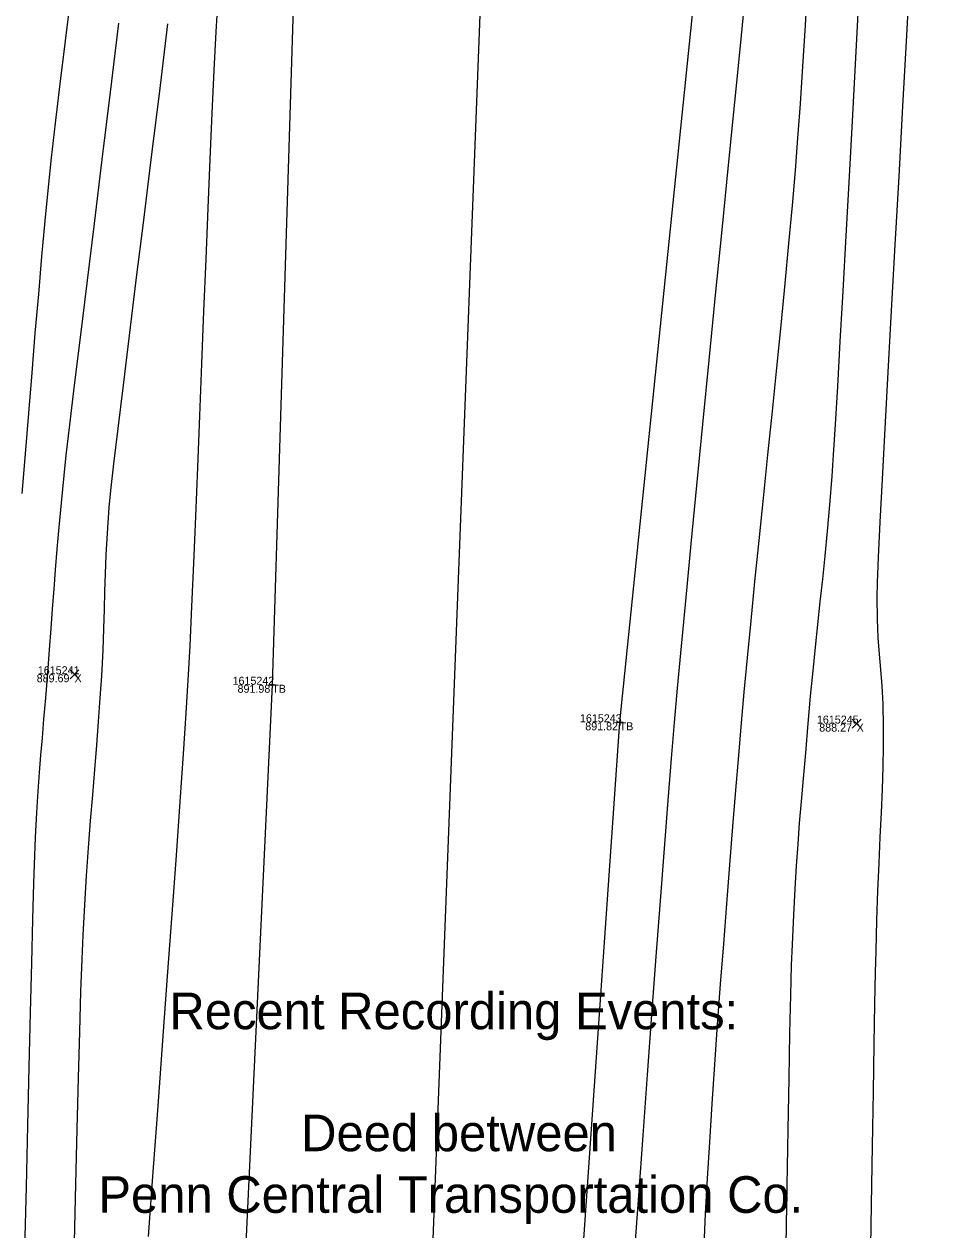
# Model space of a CAD drawing. Extents: x 1957117 to 1971063, y 701601 to 715861.
# Drawn here: x 1962696.4 to 1962736.1, y 702431.6 to 702484.4 of the extents above; entities that cross this region are included whole.
import ezdxf

# ---------------------------------------------------------------- set-up
doc = ezdxf.new("R2010")
doc.units = 0
for name, color, linetype in [('AP_X_Lights', 7, 'Continuous'), ('DT_X_Break_Line', 7, 'Continuous'), ('DT_X_Contour_Major', 7, 'Continuous'), ('DT_X_Contour_Minor', 7, 'Continuous'), ('GE_X_CL_20', 7, 'Continuous'), ('PV_P_Drive', 7, 'Continuous'), ('PV_P_Shoulder', 7, 'Continuous'), ('RS_Raster1', 7, 'Continuous'), ('RW_X_Text', 7, 'Continuous'), ('SC_Scratch1', 7, 'Continuous')]:
    doc.layers.add(name, color=color, linetype=linetype)

msp = doc.modelspace()

# ---------------------------------------------------------------- linework, layer by layer
at = {"layer": 'AP_X_Lights'}
for p, q in [((1962698.401, 702455.733), (1962698.789, 702456.123)), ((1962698.401, 702456.123), (1962698.789, 702455.733)), ((1962732.574, 702453.575), (1962732.962, 702453.965)), ((1962732.574, 702453.965), (1962732.962, 702453.575))]:
    msp.add_line(p, q, dxfattribs=at)
at = {"layer": 'DT_X_Break_Line'}
for points in [[(1962712.212, 702702.955), (1962716.271, 702654.75), (1962711.053, 702609.737), (1962713.646, 702554.428), (1962708.781, 702505.283), (1962707.233, 702455.469), (1962704.944, 702406.927), (1962695.192, 702355.079), (1962699.519, 702306.049), (1962692.358, 702256.103), (1962693.103, 702205.318), (1962697.09, 702154.707), (1962695.369, 702143.214), (1962687.557, 702105.709), (1962680.996, 702055.861)], [(1962713.582, 702053.996), (1962711.466, 702104.13), (1962714.937, 702203.608), (1962720.713, 702253.951), (1962719.889, 702303.145), (1962721.566, 702358.521), (1962719.193, 702407.367), (1962722.415, 702453.828), (1962727.642, 702504.653), (1962726.923, 702553.596), (1962728.43, 702603.611), (1962735.623, 702653.941), (1962730.179, 702698.673)]]:
    msp.add_lwpolyline(points, dxfattribs=at)
at = {"layer": 'DT_X_Contour_Major'}
for points in [[(1962730.628, 702486.163), (1962730.517, 702484.293), (1962730.406, 702482.518), (1962730.296, 702480.864), (1962730.19, 702479.359), (1962730.081, 702477.956), (1962729.949, 702476.417), (1962729.798, 702474.763), (1962729.632, 702473.015), (1962729.453, 702471.196), (1962729.266, 702469.326), (1962729.073, 702467.428), (1962728.878, 702465.523), (1962728.684, 702463.632), (1962728.494, 702461.777), (1962728.311, 702459.98), (1962728.14, 702458.262), (1962727.983, 702456.644), (1962727.844, 702455.149), (1962727.725, 702453.798), (1962727.607, 702452.38), (1962727.481, 702450.864), (1962727.35, 702449.265), (1962727.215, 702447.6), (1962727.079, 702445.885), (1962726.944, 702444.138), (1962726.81, 702442.373), (1962726.68, 702440.609), (1962726.556, 702438.861), (1962726.44, 702437.145), (1962726.333, 702435.478), (1962726.238, 702433.877), (1962726.156, 702432.358), (1962726.088, 702430.938)], [(1962730.628, 702486.163), (1962730.517, 702484.293), (1962730.406, 702482.518), (1962730.296, 702480.864), (1962730.19, 702479.359), (1962730.081, 702477.956), (1962729.949, 702476.417), (1962729.798, 702474.763), (1962729.632, 702473.015), (1962729.453, 702471.196), (1962729.266, 702469.326), (1962729.073, 702467.428), (1962728.878, 702465.523), (1962728.684, 702463.632), (1962728.494, 702461.777), (1962728.311, 702459.98), (1962728.14, 702458.262), (1962727.983, 702456.644), (1962727.844, 702455.149), (1962727.725, 702453.798), (1962727.607, 702452.38), (1962727.481, 702450.864), (1962727.35, 702449.265), (1962727.215, 702447.6), (1962727.079, 702445.885), (1962726.944, 702444.138), (1962726.81, 702442.373), (1962726.68, 702440.609), (1962726.556, 702438.861), (1962726.44, 702437.145), (1962726.333, 702435.478), (1962726.238, 702433.877), (1962726.156, 702432.358), (1962726.088, 702430.938)], [(1962702.661, 702484.368), (1962702.301, 702481.427), (1962701.946, 702478.548), (1962701.604, 702475.777), (1962701.28, 702473.158), (1962700.981, 702470.738), (1962700.714, 702468.562), (1962700.486, 702466.676), (1962700.303, 702465.125), (1962700.171, 702463.956), (1962700.099, 702463.214), (1962700.017, 702462.098), (1962699.963, 702461.152), (1962699.929, 702460.319), (1962699.906, 702459.542), (1962699.887, 702458.765), (1962699.862, 702457.932), (1962699.825, 702456.984), (1962699.767, 702455.866), (1962699.704, 702454.877), (1962699.631, 702453.865), (1962699.55, 702452.827), (1962699.464, 702451.759), (1962699.374, 702450.657), (1962699.283, 702449.518), (1962699.194, 702448.339), (1962699.108, 702447.116), (1962699.028, 702445.846), (1962698.956, 702444.526), (1962698.912, 702443.478), (1962698.863, 702442.052), (1962698.81, 702440.302), (1962698.754, 702438.281), (1962698.696, 702436.042), (1962698.635, 702433.637), (1962698.573, 702431.12)], [(1962702.661, 702484.368), (1962702.301, 702481.427), (1962701.946, 702478.548), (1962701.604, 702475.777), (1962701.28, 702473.158), (1962700.981, 702470.738), (1962700.714, 702468.562), (1962700.486, 702466.676), (1962700.303, 702465.125), (1962700.171, 702463.956), (1962700.099, 702463.214), (1962700.017, 702462.098), (1962699.963, 702461.152), (1962699.929, 702460.319), (1962699.906, 702459.542), (1962699.887, 702458.765), (1962699.862, 702457.932), (1962699.825, 702456.984), (1962699.767, 702455.866), (1962699.704, 702454.877), (1962699.631, 702453.865), (1962699.55, 702452.827), (1962699.464, 702451.759), (1962699.374, 702450.657), (1962699.283, 702449.518), (1962699.194, 702448.339), (1962699.108, 702447.116), (1962699.028, 702445.846), (1962698.956, 702444.526), (1962698.912, 702443.478), (1962698.863, 702442.052), (1962698.81, 702440.302), (1962698.754, 702438.281), (1962698.696, 702436.042), (1962698.635, 702433.637), (1962698.573, 702431.12)]]:
    msp.add_lwpolyline(points, dxfattribs=at)
at = {"layer": 'DT_X_Contour_Minor'}
for points in [[(1962735.112, 702486.931), (1962734.946, 702483.857), (1962734.777, 702480.763), (1962734.608, 702477.696), (1962734.442, 702474.704), (1962734.283, 702471.837), (1962734.134, 702469.142), (1962733.999, 702466.668), (1962733.881, 702464.463), (1962733.783, 702462.576), (1962733.709, 702461.054), (1962733.662, 702459.947), (1962733.646, 702459.303), (1962733.661, 702458.331), (1962733.699, 702457.523), (1962733.753, 702456.813), (1962733.812, 702456.137), (1962733.867, 702455.427), (1962733.911, 702454.619), (1962733.934, 702453.646), (1962733.931, 702452.785), (1962733.912, 702451.874), (1962733.879, 702450.91), (1962733.837, 702449.89), (1962733.788, 702448.81), (1962733.737, 702447.666), (1962733.686, 702446.456), (1962733.639, 702445.175), (1962733.6, 702443.82), (1962733.58, 702442.886), (1962733.553, 702441.514), (1962733.521, 702439.759), (1962733.484, 702437.674), (1962733.444, 702435.314), (1962733.401, 702432.733), (1962733.357, 702429.985)], [(1962735.112, 702486.931), (1962734.946, 702483.857), (1962734.777, 702480.763), (1962734.608, 702477.696), (1962734.442, 702474.704), (1962734.283, 702471.837), (1962734.134, 702469.142), (1962733.999, 702466.668), (1962733.881, 702464.463), (1962733.783, 702462.576), (1962733.709, 702461.054), (1962733.662, 702459.947), (1962733.646, 702459.303), (1962733.661, 702458.331), (1962733.699, 702457.523), (1962733.753, 702456.813), (1962733.812, 702456.137), (1962733.867, 702455.427), (1962733.911, 702454.619), (1962733.934, 702453.646), (1962733.931, 702452.785), (1962733.912, 702451.874), (1962733.879, 702450.91), (1962733.837, 702449.89), (1962733.788, 702448.81), (1962733.737, 702447.666), (1962733.686, 702446.456), (1962733.639, 702445.175), (1962733.6, 702443.82), (1962733.58, 702442.886), (1962733.553, 702441.514), (1962733.521, 702439.759), (1962733.484, 702437.674), (1962733.444, 702435.314), (1962733.401, 702432.733), (1962733.357, 702429.985)], [(1962723.066, 702430.562), (1962723.249, 702433.136), (1962723.439, 702435.769), (1962723.632, 702438.417), (1962723.825, 702441.038), (1962724.015, 702443.59), (1962724.2, 702446.029), (1962724.375, 702448.314), (1962724.538, 702450.402), (1962724.685, 702452.249), (1962724.814, 702453.815), (1962724.946, 702455.324), (1962725.114, 702457.16), (1962725.313, 702459.278), (1962725.539, 702461.631), (1962725.786, 702464.176), (1962726.05, 702466.867), (1962726.326, 702469.658), (1962726.608, 702472.506), (1962726.892, 702475.364), (1962727.172, 702478.188), (1962727.444, 702480.933), (1962727.703, 702483.553), (1962727.944, 702486.004)], [(1962723.066, 702430.562), (1962723.249, 702433.136), (1962723.439, 702435.769), (1962723.632, 702438.417), (1962723.825, 702441.038), (1962724.015, 702443.59), (1962724.2, 702446.029), (1962724.375, 702448.314), (1962724.538, 702450.402), (1962724.685, 702452.249), (1962724.814, 702453.815), (1962724.946, 702455.324), (1962725.114, 702457.16), (1962725.313, 702459.278), (1962725.539, 702461.631), (1962725.786, 702464.176), (1962726.05, 702466.867), (1962726.326, 702469.658), (1962726.608, 702472.506), (1962726.892, 702475.364), (1962727.172, 702478.188), (1962727.444, 702480.933), (1962727.703, 702483.553), (1962727.944, 702486.004)], [(1962732.874, 702485.955), (1962732.729, 702483.154), (1962732.584, 702480.382), (1962732.44, 702477.683), (1962732.299, 702475.101), (1962732.165, 702472.682), (1962732.039, 702470.47), (1962731.926, 702468.51), (1962731.826, 702466.846), (1962731.743, 702465.522), (1962731.679, 702464.585), (1962731.581, 702463.33), (1962731.48, 702462.177), (1962731.377, 702461.102), (1962731.273, 702460.081), (1962731.167, 702459.092), (1962731.061, 702458.109), (1962730.954, 702457.111), (1962730.848, 702456.073), (1962730.742, 702454.971), (1962730.637, 702453.782), (1962730.528, 702452.498), (1962730.43, 702451.373), (1962730.343, 702450.36), (1962730.264, 702449.416), (1962730.193, 702448.493), (1962730.127, 702447.548), (1962730.065, 702446.534), (1962730.004, 702445.407), (1962729.945, 702444.12), (1962729.913, 702443.212), (1962729.878, 702441.9), (1962729.839, 702440.233), (1962729.799, 702438.258), (1962729.757, 702436.023), (1962729.714, 702433.576), (1962729.67, 702430.965)], [(1962732.874, 702485.955), (1962732.729, 702483.154), (1962732.584, 702480.382), (1962732.44, 702477.683), (1962732.299, 702475.101), (1962732.165, 702472.682), (1962732.039, 702470.47), (1962731.926, 702468.51), (1962731.826, 702466.846), (1962731.743, 702465.522), (1962731.679, 702464.585), (1962731.581, 702463.33), (1962731.48, 702462.177), (1962731.377, 702461.102), (1962731.273, 702460.081), (1962731.167, 702459.092), (1962731.061, 702458.109), (1962730.954, 702457.111), (1962730.848, 702456.073), (1962730.742, 702454.971), (1962730.637, 702453.782), (1962730.528, 702452.498), (1962730.43, 702451.373), (1962730.343, 702450.36), (1962730.264, 702449.416), (1962730.193, 702448.493), (1962730.127, 702447.548), (1962730.065, 702446.534), (1962730.004, 702445.407), (1962729.945, 702444.12), (1962729.913, 702443.212), (1962729.878, 702441.9), (1962729.839, 702440.233), (1962729.799, 702438.258), (1962729.757, 702436.023), (1962729.714, 702433.576), (1962729.67, 702430.965)], [(1962698.433, 702485.646), (1962698.183, 702483.623), (1962697.954, 702481.735), (1962697.75, 702480.017), (1962697.579, 702478.502), (1962697.444, 702477.225), (1962697.303, 702475.759), (1962697.159, 702474.193), (1962697.014, 702472.549), (1962696.868, 702470.844), (1962696.723, 702469.1), (1962696.579, 702467.336), (1962696.438, 702465.571), (1962696.3, 702463.825)], [(1962698.433, 702485.646), (1962698.183, 702483.623), (1962697.954, 702481.735), (1962697.75, 702480.017), (1962697.579, 702478.502), (1962697.444, 702477.225), (1962697.303, 702475.759), (1962697.159, 702474.193), (1962697.014, 702472.549), (1962696.868, 702470.844), (1962696.723, 702469.1), (1962696.579, 702467.336), (1962696.438, 702465.571), (1962696.3, 702463.825)], [(1962704.862, 702485.494), (1962704.773, 702484.022), (1962704.684, 702482.334), (1962704.595, 702480.463), (1962704.505, 702478.441), (1962704.415, 702476.301), (1962704.326, 702474.076), (1962704.236, 702471.8), (1962704.147, 702469.504), (1962704.058, 702467.222), (1962703.97, 702464.987), (1962703.883, 702462.832), (1962703.797, 702460.789), (1962703.713, 702458.892), (1962703.629, 702457.173), (1962703.547, 702455.665), (1962703.459, 702454.233), (1962703.34, 702452.445), (1962703.196, 702450.35), (1962703.03, 702447.999), (1962702.846, 702445.444), (1962702.649, 702442.733), (1962702.442, 702439.918), (1962702.231, 702437.049), (1962702.018, 702434.177), (1962701.809, 702431.352)], [(1962704.862, 702485.494), (1962704.773, 702484.022), (1962704.684, 702482.334), (1962704.595, 702480.463), (1962704.505, 702478.441), (1962704.415, 702476.301), (1962704.326, 702474.076), (1962704.236, 702471.8), (1962704.147, 702469.504), (1962704.058, 702467.222), (1962703.97, 702464.987), (1962703.883, 702462.832), (1962703.797, 702460.789), (1962703.713, 702458.892), (1962703.629, 702457.173), (1962703.547, 702455.665), (1962703.459, 702454.233), (1962703.34, 702452.445), (1962703.196, 702450.35), (1962703.03, 702447.999), (1962702.846, 702445.444), (1962702.649, 702442.733), (1962702.442, 702439.918), (1962702.231, 702437.049), (1962702.018, 702434.177), (1962701.809, 702431.352)], [(1962700.519, 702484.389), (1962700.152, 702481.372), (1962699.792, 702478.436), (1962699.449, 702475.636), (1962699.128, 702473.023), (1962698.837, 702470.65), (1962698.584, 702468.571), (1962698.376, 702466.839), (1962698.221, 702465.505), (1962698.125, 702464.623), (1962698.009, 702463.424), (1962697.911, 702462.357), (1962697.827, 702461.392), (1962697.754, 702460.497), (1962697.687, 702459.642), (1962697.624, 702458.794), (1962697.559, 702457.923), (1962697.49, 702456.998), (1962697.412, 702455.987), (1962697.324, 702454.893), (1962697.246, 702453.966), (1962697.177, 702453.151), (1962697.113, 702452.393), (1962697.054, 702451.634), (1962696.997, 702450.818), (1962696.939, 702449.891), (1962696.88, 702448.795), (1962696.848, 702448.004), (1962696.809, 702446.792), (1962696.764, 702445.211), (1962696.715, 702443.31), (1962696.66, 702441.14), (1962696.602, 702438.751), (1962696.54, 702436.193), (1962696.475, 702433.517), (1962696.408, 702430.772)], [(1962700.519, 702484.389), (1962700.152, 702481.372), (1962699.792, 702478.436), (1962699.449, 702475.636), (1962699.128, 702473.023), (1962698.837, 702470.65), (1962698.584, 702468.571), (1962698.376, 702466.839), (1962698.221, 702465.505), (1962698.125, 702464.623), (1962698.009, 702463.424), (1962697.911, 702462.357), (1962697.827, 702461.392), (1962697.754, 702460.497), (1962697.687, 702459.642), (1962697.624, 702458.794), (1962697.559, 702457.923), (1962697.49, 702456.998), (1962697.412, 702455.987), (1962697.324, 702454.893), (1962697.246, 702453.966), (1962697.177, 702453.151), (1962697.113, 702452.393), (1962697.054, 702451.634), (1962696.997, 702450.818), (1962696.939, 702449.891), (1962696.88, 702448.795), (1962696.848, 702448.004), (1962696.809, 702446.792), (1962696.764, 702445.211), (1962696.715, 702443.31), (1962696.66, 702441.14), (1962696.602, 702438.751), (1962696.54, 702436.193), (1962696.475, 702433.517), (1962696.408, 702430.772)]]:
    msp.add_lwpolyline(points, dxfattribs=at)
at = {"layer": 'GE_X_CL_20'}
msp.add_lwpolyline([(1962741.373, 703141.619), (1962697.729, 701998.272)], dxfattribs=at)
at = {"layer": 'PV_P_Drive'}
for p, q in [((1962707.087, 702455.469), (1962707.379, 702455.469)), ((1962707.233, 702455.615), (1962707.233, 702455.323)), ((1962707.233, 702455.469), (1962707.233, 702455.469)), ((1962722.269, 702453.828), (1962722.561, 702453.828)), ((1962722.415, 702453.974), (1962722.415, 702453.682)), ((1962722.415, 702453.828), (1962722.415, 702453.828))]:
    msp.add_line(p, q, dxfattribs=at)

# ---------------------------------------------------------------- texts
at = {"layer": 'PV_P_Shoulder'}
for s, p in [('889.69', (1962696.942, 702455.578)), ('891.98', (1962705.718, 702455.119)), ('891.82', (1962720.911, 702453.478)), ('888.27', (1962731.134, 702453.42))]:
    msp.add_text(s, height=0.35, dxfattribs=at).set_placement(p)
at = {"layer": 'RS_Raster1'}
for s, p in [('1615241', (1962696.991, 702455.928)), ('1615242', (1962705.5, 702455.469)), ('1615243', (1962720.679, 702453.828)), ('1615245', (1962731.032, 702453.77))]:
    msp.add_text(s, height=0.35, dxfattribs=at).set_placement(p)
at = {"layer": 'RW_X_Text'}
for s, p in [('Recent Recording Events:', (1962702.74, 702440.409)), ('Deed between', (1962708.497, 702435.076)), ('Penn Central Transportation Co.', (1962699.635, 702432.382))]:
    msp.add_text(s, height=1.6, dxfattribs=at).set_placement(p)
at = {"layer": 'SC_Scratch1'}
for s, p in [('X', (1962698.595, 702455.578)), ('TB', (1962707.233, 702455.119)), ('TB', (1962722.415, 702453.478)), ('X', (1962732.768, 702453.42))]:
    msp.add_text(s, height=0.35, dxfattribs=at).set_placement(p)

doc.saveas('drawing.dxf')
